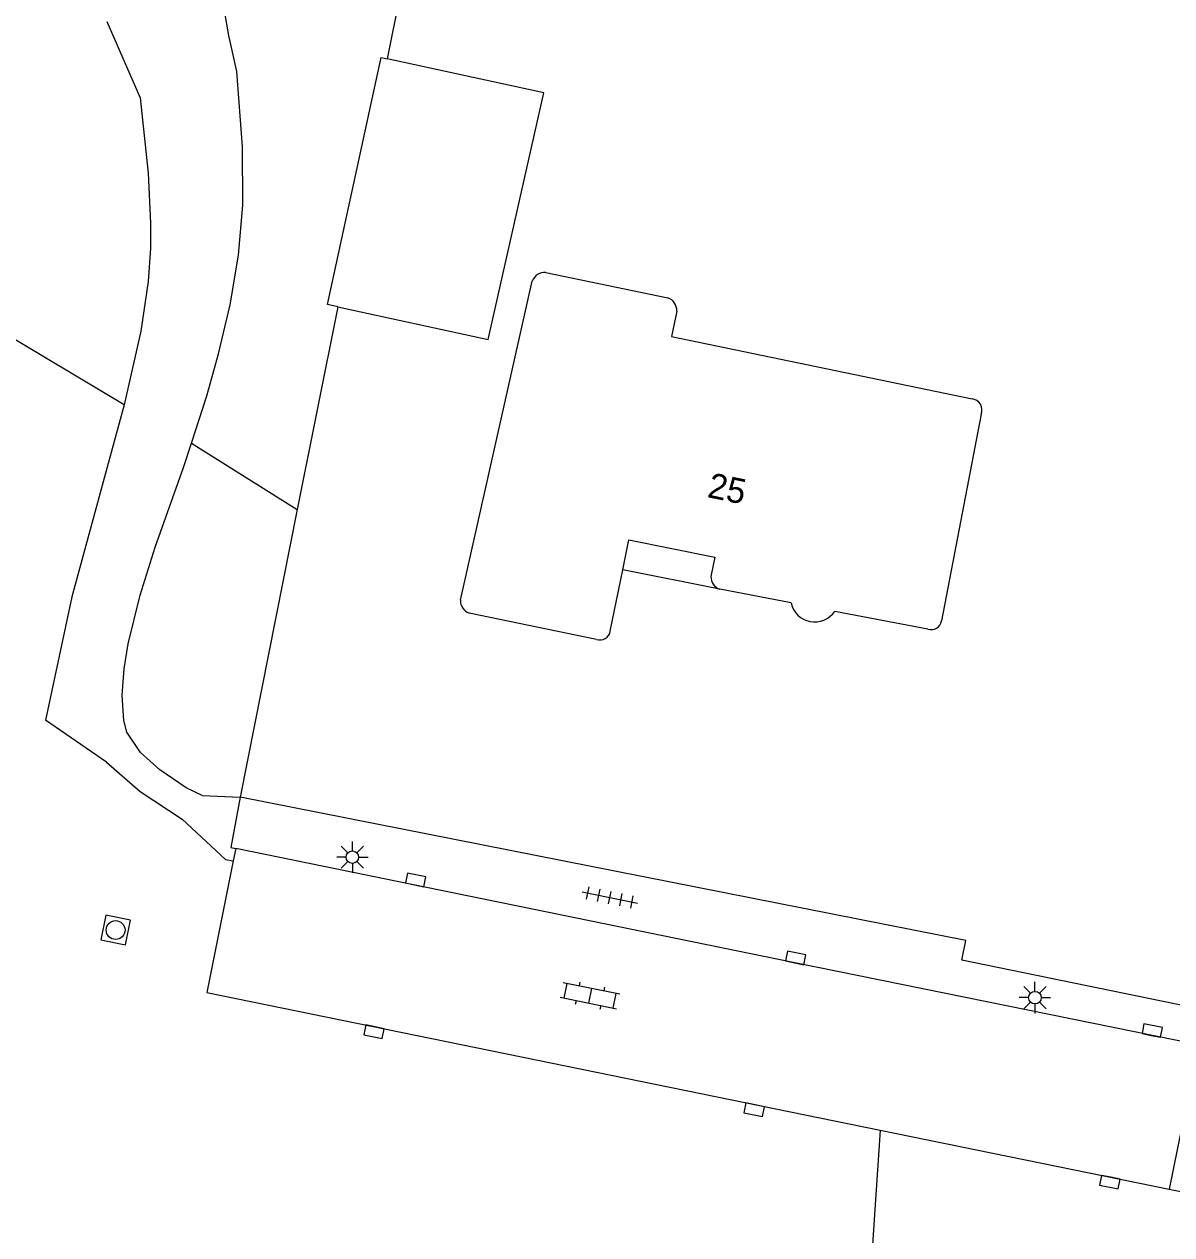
# Model space of a CAD drawing. Extents: x 128999 to 131010, y 395498 to 399007.
# Drawn here: x 130120.73 to 130166.43, y 398420.36 to 398468.59 of the extents above; entities that cross this region are included whole.
import ezdxf

# ---------------------------------------------------------------- set-up
doc = ezdxf.new("R2010")
doc.units = 0
for name, color, linetype in [('gg-anno-huisnummerreeks BGT', 7, 'Continuous'), ('gg-bbg-bijgebouw', 7, 'Continuous'), ('gg-bbg-gedigitaliseerde bebouwing', 7, 'Continuous'), ('gg-bbg-hoofdgebouw', 7, 'Continuous'), ('gg-bbg-luifel en loopbrug', 7, 'Continuous'), ('gg-knt-onverhard', 7, 'Continuous'), ('gg-knt-verharding', 7, 'Continuous'), ('gt-grn-groengrens', 7, 'Continuous'), ('gt-grn-vlakafsluiter', 7, 'Continuous'), ('gt-grn-weggrens', 7, 'Continuous'), ('gt-symb-klinker verharding', 7, 'Continuous'), ('gt-symb-kolk', 7, 'Continuous'), ('gt-symb-lichtmast', 7, 'Continuous'), ('gt-symb-rioolschacht', 7, 'Continuous'), ('gt-symb-tegel verharding', 7, 'Continuous')]:
    doc.layers.add(name, color=color, linetype=linetype)

# ---------------------------------------------------------------- blocks, each defined once
blk = doc.blocks.new('gt0-KOLK')
at = {"layer": 'gt-symb-kolk'}
blk.add_lwpolyline([(0, 0), (0.375, 0), (0.375, 0.4), (-0.375, 0.4), (-0.375, 0), (0, 0)], dxfattribs=at)
blk = doc.blocks.new('gt0-LMAST')
at = {"layer": 'gt-symb-lichtmast'}
for p, q in [((-0.005, 0.246), (-0.005, 0.621)), ((-0.182, 0.173), (-0.447, 0.438)), ((0.172, 0.173), (0.437, 0.438)), ((-0.255, -0.004), (-0.63, -0.004)), ((-0.182, -0.181), (-0.447, -0.446)), ((-0.005, -0.254), (-0.005, -0.629)), ((0.437, -0.446), (0.172, -0.181)), ((0.245, -0.004), (0.62, -0.004))]:
    blk.add_line(p, q, dxfattribs=at)
blk.add_circle((-0.005, -0.004), 0.25, dxfattribs=at)
blk = doc.blocks.new('gt0-KL1')
at = {"layer": 'gt-symb-klinker verharding'}
for p, q in [((-1.15, 0.3), (1.15, 0.3)), ((-1, -0.3), (-1, 0.3)), ((-0.5, 0.3), (-0.5, 0.45)), ((0, -0.3), (0, 0.3)), ((0.5, 0.3), (0.5, 0.45)), ((1, -0.3), (1, 0.3)), ((-1.15, -0.3), (1.15, -0.3)), ((-0.5, -0.45), (-0.5, -0.3)), ((0.5, -0.45), (0.5, -0.3))]:
    blk.add_line(p, q, dxfattribs=at)
blk = doc.blocks.new('gt0-TEG1')
at = {"layer": 'gt-symb-tegel verharding'}
for p, q in [((-1.125, 0), (1.125, 0)), ((-0.9, -0.25), (-0.9, 0.25)), ((-0.45, -0.25), (-0.45, 0.25)), ((0, -0.25), (0, 0.25)), ((0.45, -0.25), (0.45, 0.25)), ((0.9, -0.25), (0.9, 0.25))]:
    blk.add_line(p, q, dxfattribs=at)
blk = doc.blocks.new('gt0-RS')
at = {"layer": 'gt-symb-rioolschacht'}
blk.add_lwpolyline([(-0.5, -0.5), (0.5, -0.5), (0.5, 0.5), (-0.5, 0.5)], close=True, dxfattribs=at)
blk.add_circle((0, 0), 0.375, dxfattribs=at)

msp = doc.modelspace()

# ---------------------------------------------------------------- linework, layer by layer
at = {"layer": 'gg-bbg-bijgebouw'}
for points in [[(130133.213, 398457.337), (130132.81, 398457.425), (130134.949, 398467.265), (130135.18, 398467.215)], [(130133.213, 398457.337), (130139.208, 398456.034), (130141.418, 398465.859), (130135.18, 398467.215)]]:
    msp.add_lwpolyline(points, dxfattribs=at)
at = {"layer": 'gg-bbg-gedigitaliseerde bebouwing'}
for p, q in [((130141.502, 398458.7), (130146.365, 398457.691)), ((130138.1, 398445.64), (130140.96, 398458.353))]:
    msp.add_line(p, q, dxfattribs=at)
msp.add_lwpolyline([(130146.714, 398457.157), (130146.506, 398456.154), (130158.481, 398453.67)], dxfattribs=at)
for centre, radius, start, end in [((130141.458, 398458.172), 0.53, 85.2426, 160.0139), ((130146.192, 398457.197), 0.524, 355.6604, 70.6735)]:
    msp.add_arc(centre, radius, start, end, dxfattribs=at)
at = {"layer": 'gg-bbg-hoofdgebouw'}
for p, q in [((130158.84, 398453.05), (130157.261, 398444.82)), ((130144.07, 398444.41), (130144.566, 398446.86)), ((130151.267, 398445.533), (130148.428, 398446.078)), ((130143.52, 398444.08), (130138.45, 398445.13)), ((130156.722, 398444.487), (130153.007, 398445.2))]:
    msp.add_line(p, q, dxfattribs=at)
msp.add_lwpolyline([(130144.566, 398446.86), (130144.806, 398448.048), (130148.234, 398447.355), (130148.078, 398446.588)], dxfattribs=at)
for centre, radius, start, end in [((130158.419, 398453.22), 0.454, 337.946, 82.1984), ((130148.605, 398446.575), 0.527, 178.5651, 250.3565), ((130138.625, 398445.625), 0.525, 178.3943, 250.5274), ((130152.209, 398445.741), 0.964, 192.4478, 325.8837), ((130156.842, 398444.895), 0.426, 253.6159, 349.8006), ((130143.651, 398444.485), 0.426, 252.0758, 349.8517)]:
    msp.add_arc(centre, radius, start, end, dxfattribs=at)
at = {"layer": 'gg-bbg-luifel en loopbrug'}
msp.add_line((130148.428, 398446.078), (130144.566, 398446.86), dxfattribs=at)
at = {"layer": 'gg-knt-onverhard'}
for p, q in [((130124.005, 398439.187), (130121.576, 398440.865)), ((130127.811, 398437.859), (130129.324, 398437.791)), ((130128.743, 398435.319), (130129.054, 398435.256))]:
    msp.add_line(p, q, dxfattribs=at)
for points in [[(130127.386, 398451.896), (130127.998, 398453.791), (130128.469, 398455.46), (130128.928, 398457.417), (130129.261, 398459.393), (130129.434, 398461.38), (130129.418, 398463.71), (130129.195, 398466.71), (130128.87, 398468.14), (130128.707, 398469.127), (130128.593, 398470.789)], [(130124.016, 398468.698), (130125.34, 398465.653), (130125.661, 398462.652), (130125.762, 398460.658), (130125.753, 398459.663), (130125.662, 398458.337), (130125.375, 398456.365), (130124.707, 398453.427)], [(130124.707, 398453.427), (130122.619, 398445.774), (130121.576, 398440.865)], [(130127.811, 398437.859), (130127.177, 398438.167), (130126.127, 398438.888), (130125.355, 398439.573), (130124.817, 398440.393), (130124.69, 398440.85), (130124.631, 398441.864), (130124.707, 398442.914), (130124.86, 398443.907), (130125.341, 398445.847), (130125.948, 398447.754), (130127.074, 398450.932), (130127.386, 398451.896)], [(130124.005, 398439.187), (130125.347, 398438.017), (130127.016, 398436.916), (130128.743, 398435.319)]]:
    msp.add_lwpolyline(points, dxfattribs=at)
at = {"layer": 'gg-knt-verharding'}
for p, q in [((130129.155, 398435.757), (130129.054, 398435.256)), ((130154.824, 398424.527), (130166.325, 398422.181)), ((130166.325, 398422.181), (130171.135, 398421.2))]:
    msp.add_line(p, q, dxfattribs=at)
for points in [[(130129.324, 398437.791), (130128.961, 398435.792), (130129.155, 398435.757)], [(130170.04, 398428.85), (130158.065, 398431.299), (130158.227, 398432.093), (130129.324, 398437.791)], [(130167.502, 398427.932), (130151.413, 398431.199), (130129.155, 398435.757)], [(130129.054, 398435.256), (130127.993, 398430.021), (130154.824, 398424.527)]]:
    msp.add_lwpolyline(points, dxfattribs=at)
at = {"layer": 'gt-grn-groengrens'}
for p, q in [((130124.707, 398453.427), (130010.201, 398521.637)), ((130127.386, 398451.896), (130131.603, 398449.253))]:
    msp.add_line(p, q, dxfattribs=at)
msp.add_lwpolyline([(130154.824, 398424.527), (130153.327, 398402.315), (130145.35, 398394.795)], dxfattribs=at)
at = {"layer": 'gt-grn-vlakafsluiter'}
for p, q in [((130141.709, 398500), (130135.18, 398467.215)), ((130133.213, 398457.337), (130131.603, 398449.253)), ((130131.603, 398449.253), (130129.324, 398437.791))]:
    msp.add_line(p, q, dxfattribs=at)
at = {"layer": 'gt-grn-weggrens'}
msp.add_line((130167.502, 398427.932), (130166.325, 398422.181), dxfattribs=at)

# ---------------------------------------------------------------- block references
at = {"layer": 'gt-symb-klinker verharding', "rotation": 168.465379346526}
msp.add_blockref('gt0-KL1', (130143.256, 398429.882), dxfattribs=at)
at = {"layer": 'gt-symb-kolk'}
for p, rotation in [((130136.276, 398434.306), -11.602715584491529), ((130151.413, 398431.199), -11.504605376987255), ((130134.699, 398428.649), 168.4305259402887), ((130165.616, 398428.308), -11.273532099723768), ((130149.841, 398425.541), 168.39728441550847), ((130164.007, 398422.657), 168.4953946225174)]:
    msp.add_blockref('gt0-KOLK', p, dxfattribs=dict(at, rotation=rotation))
at = {"layer": 'gt-symb-lichtmast'}
for p in [(130133.802, 398435.409), (130160.988, 398429.814)]:
    msp.add_blockref('gt0-LMAST', p, dxfattribs=at)
at = {"layer": 'gt-symb-rioolschacht', "rotation": -11.590736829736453}
msp.add_blockref('gt0-RS', (130124.367, 398432.503), dxfattribs=at)
at = {"layer": 'gt-symb-tegel verharding', "rotation": -11.590736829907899}
msp.add_blockref('gt0-TEG1', (130144.054, 398433.799), dxfattribs=at)

# ---------------------------------------------------------------- texts
at = {"layer": 'gg-anno-huisnummerreeks BGT'}
msp.add_text('25', height=1, rotation=348.3, dxfattribs=at).set_placement((130147.898, 398449.756))

doc.saveas('drawing.dxf')
